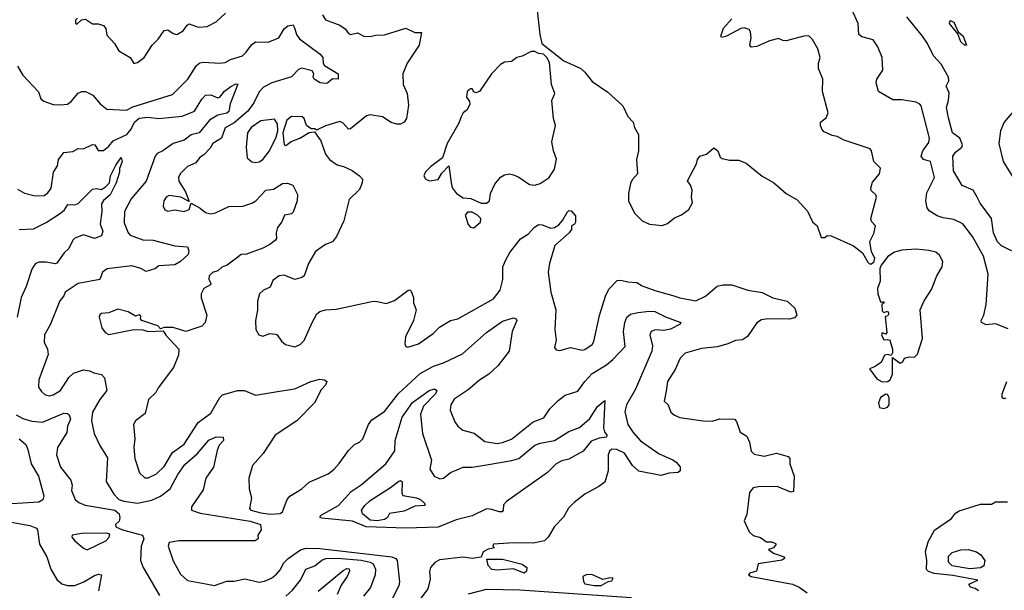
# Model space of a CAD drawing. Extents: x 1552294 to 1694791, y 811929 to 917222.
# Tile 483 of 643: x 1671198 to 1676697, y 861058 to 864247. Entities that reach past the tile are written whole.
import ezdxf

# ---------------------------------------------------------------- set-up
doc = ezdxf.new("R2010")
doc.units = 0

msp = doc.modelspace()

# ---------------------------------------------------------------- linework, layer by layer
at = {"layer": '0CON10XD'}
for points in [[(1671520, 864255), (1671510, 864245), (1671510, 864225), (1671517, 864223), (1671543, 864247), (1671565, 864250), (1671605, 864223.3), (1671636.4, 864223.6), (1671665, 864213.8), (1671678.1, 864198.1), (1671685, 864160), (1671727.5, 864115), (1671752.2, 864072.2), (1671814, 864035), (1671835, 864002), (1671855, 864007.5), (1671892.9, 864035), (1671938.2, 864105), (1671971.2, 864138.8), (1672005, 864186.9), (1672025, 864190), (1672055, 864170), (1672075.8, 864164.2), (1672111.2, 864185), (1672133.1, 864216.9), (1672145, 864223.8), (1672195, 864204.5), (1672245, 864209.5), (1672295.3, 864234.7), (1672347.1, 864282.9)], [(1674086.2, 864315), (1674103.3, 864165), (1674114, 864114), (1674237.7, 864017.7), (1674331.4, 863975), (1674355, 863954.3), (1674395, 863902), (1674482, 863842), (1674565.7, 863765.7), (1674595, 863706.7), (1674624.2, 863674.2), (1674632.5, 863645), (1674654.3, 863605), (1674654.3, 863515), (1674642.9, 863465), (1674647.5, 863385), (1674618.1, 863351.9), (1674608.7, 863331.3), (1674597.5, 863275), (1674597.8, 863235), (1674630.8, 863165), (1674675, 863122), (1674715, 863103.8), (1674786.7, 863096.7), (1674815, 863108.8), (1674855, 863138.8), (1674894.4, 863155.6), (1674935, 863186.7), (1674955.8, 863224.2), (1674949.4, 863255), (1674952.9, 863295), (1674945, 863322.5), (1674927, 863347), (1674977.7, 863442.3), (1674984.1, 863465.9), (1674996.4, 863483.6), (1675033.6, 863496.4), (1675075, 863530), (1675097.5, 863515), (1675109.3, 863479.3), (1675120.5, 863470.5), (1675161.9, 863461.9), (1675215, 863462.2), (1675255, 863444.4), (1675345, 863371.9), (1675407.4, 863337.4), (1675478, 863275), (1675540.5, 863240.5), (1675597.3, 863177.3), (1675625, 863117.5), (1675652.5, 863095), (1675675, 863030), (1675695, 863030), (1675708.3, 863041.7), (1675729.3, 863039.3), (1675855, 862983.3), (1675905, 862943.8), (1675935, 862891.2), (1675945, 862882.5), (1675955, 862882.5)], [(1676718.3, 862518.3), (1676648, 862548), (1676595, 862542.1), (1676569.4, 862555), (1676567.8, 862565), (1676582.9, 862595), (1676595.6, 862655), (1676606.9, 862825), (1676580.9, 862925), (1676519.4, 863035), (1676465.3, 863105.3), (1676415, 863130.6), (1676355, 863140), (1676321.7, 863151.7), (1676278, 863178), (1676266.9, 863195), (1676258.6, 863235), (1676265, 863280), (1676306.4, 863365), (1676285, 863454.3), (1676245, 863465.7), (1676231.9, 863485), (1676241.2, 863515), (1676275, 863560), (1676279.5, 863585), (1676231.8, 863765), (1676225, 863775.6), (1676205, 863785.6), (1676125, 863799.1), (1676075, 863798.9), (1675994.4, 863845), (1675980.6, 863895), (1675985.7, 863915), (1676018.6, 863965), (1676015.5, 864035), (1675990.6, 864095), (1675964.5, 864134.5), (1675901.5, 864151.5), (1675884.4, 864165), (1675880, 864225), (1675845.4, 864305)], [(1672889.2, 864275), (1672905.7, 864245.7), (1672985, 864217.3), (1673016.2, 864196.2), (1673035, 864169.2), (1673045, 864164.3), (1673085, 864174.2), (1673120, 864155), (1673155, 864153.1), (1673185, 864161), (1673235, 864162.7), (1673355, 864200), (1673405, 864176), (1673442.5, 864175), (1673429.5, 864105), (1673362.2, 864005), (1673337.1, 863945), (1673340, 863885), (1673361.4, 863835), (1673368.7, 863768.7), (1673357.9, 863695), (1673344.4, 863675), (1673325, 863663.9), (1673305, 863662.5), (1673271.9, 863671.9), (1673225, 863704.3), (1673155, 863716.2), (1673135, 863710.6), (1673045, 863636.2), (1673035, 863636), (1673005, 863669.2), (1672985, 863678.6), (1672905, 863654.2), (1672855, 863630), (1672846.4, 863636.4), (1672825, 863637.5), (1672800, 863655), (1672787.5, 863695), (1672775, 863703.3), (1672715, 863705.5), (1672690.5, 863685), (1672666.7, 863615), (1672675, 863547.5), (1672685, 863543.8), (1672714, 863566), (1672762.5, 863585), (1672815, 863617.5), (1672845, 863620), (1672879.7, 863569.7), (1672905.7, 863495), (1672927.5, 863465), (1672971.2, 863435), (1673007.1, 863427.1), (1673055, 863404.3), (1673096, 863375), (1673112.5, 863355), (1673111.4, 863335), (1673095, 863297.5), (1673038.5, 863241.5), (1673007.6, 863122.4), (1672968.1, 863035), (1672944.6, 863005.4), (1672905, 862990), (1672849.1, 862950.9), (1672810, 862885), (1672786.2, 862815), (1672774.3, 862805.7), (1672735, 862794.2), (1672675, 862818.6), (1672646.7, 862815), (1672610.9, 862789.1), (1672597.6, 862752.4), (1672560, 862735), (1672537.5, 862715), (1672526.8, 862673.2), (1672526.7, 862623.3), (1672515.7, 862565), (1672516.2, 862515), (1672533.8, 862485), (1672555, 862478), (1672595, 862493.8), (1672625, 862490), (1672636.7, 862485), (1672660, 862450), (1672682.2, 862432.2), (1672735, 862418.6), (1672765, 862432), (1672786.6, 862453.4), (1672831.1, 862555), (1672857.4, 862602.6), (1672875, 862616.9), (1672905, 862625.7), (1672965, 862628.6), (1673165, 862671.2), (1673186.4, 862673.6), (1673245, 862660.8), (1673291.7, 862678.3), (1673365, 862733.3), (1673376.4, 862736.4), (1673385, 862730), (1673396.7, 862695), (1673397.5, 862665), (1673412, 862625), (1673398.1, 862565), (1673353.3, 862475), (1673348.8, 862435), (1673355, 862420), (1673365, 862416.2), (1673425, 862435.6), (1673506.4, 862493.6), (1673541.7, 862528.3), (1673604.7, 862565.3), (1673645.4, 862574.6), (1673845, 862687.1), (1673881.1, 862735), (1673895.3, 862794.7), (1673897.1, 862865), (1673912.5, 862905), (1673935, 862945.7), (1673995, 863021.4), (1674040, 863050), (1674070.8, 863085), (1674095, 863102), (1674115, 863101.2), (1674165, 863081.2), (1674185, 863086.2), (1674208.9, 863101.1), (1674230, 863125), (1674257, 863173), (1674265, 863180), (1674278.3, 863178.3)], [(1675955, 862882.5), (1675970, 862895), (1675973.8, 862915), (1675955, 862950), (1675946.7, 863006.7), (1675967.6, 863052.4), (1675978.1, 863095), (1675955, 863120), (1675952.5, 863135), (1675984, 863255), (1675978.8, 863268.8), (1675953.1, 863293.1), (1675950.8, 863305), (1675961.7, 863338.3), (1676000, 863385), (1676005, 863416.7), (1675968, 863455), (1675956.2, 863515), (1675947.5, 863525), (1675803.4, 863573.4), (1675764.1, 863594.1), (1675735, 863600), (1675690.6, 863620.6), (1675678.8, 863635), (1675670, 863655), (1675670, 863675), (1675701.8, 863698.2), (1675714, 863726), (1675680.8, 863845), (1675683.2, 863915), (1675659.6, 863975), (1675659.2, 864005), (1675669.4, 864035), (1675655, 864084.4), (1675625, 864136.9), (1675605, 864156.7), (1675577.5, 864155), (1675478.8, 864128.8), (1675460, 864130), (1675435, 864142.5), (1675385, 864128.6), (1675315, 864097.1), (1675283.3, 864093.3), (1675276.7, 864105), (1675284, 864145), (1675278.8, 864178.8), (1675272, 864192), (1675245, 864201.4), (1675225, 864198.1), (1675145, 864154.2), (1675117.5, 864147.5), (1675113.3, 864155), (1675129.3, 864200.7), (1675175, 864251.2)], [(1676795, 862926.3), (1676682.3, 862982.3), (1676658.2, 863005), (1676637.6, 863055), (1676626.2, 863135), (1676561.4, 863221.4), (1676545.1, 863255), (1676522.9, 863295), (1676460.8, 863320.8), (1676412.8, 863402.7), (1676408.8, 863485), (1676424.2, 863505.8), (1676459.5, 863535), (1676463.2, 863546.8), (1676448.8, 863585), (1676408.4, 863615), (1676385, 863698.8), (1676373.6, 863756.4), (1676385.8, 863795), (1676388.8, 863838.8), (1676372.4, 863875), (1676387.5, 863905), (1676385.4, 863925), (1676345, 863998.1), (1676301.9, 864045), (1676268.1, 864115), (1676240.4, 864155), (1676153.5, 864263.5)], [(1676485, 864104), (1676475, 864104.4), (1676454, 864124), (1676437.7, 864167.7), (1676390.5, 864225), (1676395, 864242), (1676415, 864232.9), (1676438.8, 864178.8), (1676467.3, 864155), (1676485, 864104)], [(1671185, 863987.8), (1671215, 863936.2), (1671303.3, 863843.3), (1671315.7, 863805.7), (1671332.6, 863792.6), (1671385, 863773.5), (1671425, 863770.5), (1671465, 863775.6), (1671485, 863789.2), (1671523.9, 863836.1), (1671545, 863845.5), (1671565, 863845.4), (1671606, 863826), (1671647.7, 863777.7), (1671685, 863746.7), (1671795, 863742.2), (1671830.6, 863759.4), (1672050.3, 863829.7), (1672136.9, 863915), (1672185, 863991.4), (1672204, 864006), (1672225, 864010.5), (1672316, 864004), (1672345, 864007.3), (1672375, 864023.8), (1672441.9, 864045), (1672463.5, 864065), (1672492.8, 864107.2), (1672515, 864123.5), (1672585, 864120.8), (1672645, 864145.7), (1672675, 864196), (1672695, 864212.5), (1672725, 864217.5), (1672735.4, 864195.4), (1672743.1, 864165), (1672760.5, 864140.5), (1672875.6, 864055), (1672890, 864035), (1672892.5, 864005), (1672901.1, 863991.1), (1672976.2, 863945), (1672976.1, 863913.9), (1672945, 863916.7), (1672917.1, 863892.9), (1672905, 863890), (1672875.9, 863894.1), (1672842.5, 863915), (1672837.5, 863925), (1672840, 863945), (1672830.7, 863960.7), (1672773.7, 863976.4), (1672755, 863969.6), (1672715, 863928.5), (1672606.6, 863893.4), (1672559.4, 863870.6), (1672536.2, 863843.8), (1672505, 863782.5), (1672472.5, 863735), (1672395, 863670), (1672345, 863642.5), (1672325.3, 863584.7), (1672277.3, 863555), (1672260.8, 863529.2), (1672227.3, 863492.7), (1672201.9, 863475), (1672182.1, 863447.9), (1672135, 863426.2), (1672093.6, 863386.4), (1672084, 863365), (1672087.5, 863345), (1672124.4, 863285), (1672145, 863230), (1672097.5, 863255), (1672032.5, 863265), (1672015, 863255.7), (1672001.9, 863235), (1672000, 863205), (1672008.8, 863185), (1672025, 863177.1), (1672065, 863184), (1672115.6, 863174.4), (1672143.9, 863186.1), (1672155, 863222.5), (1672205, 863194.2), (1672235, 863168.5), (1672265, 863162.3), (1672292.1, 863167.9), (1672365, 863203.1), (1672444.5, 863205.5), (1672495, 863221.8), (1672515.9, 863234.1), (1672572, 863295), (1672615, 863300.6), (1672665, 863331.4), (1672694, 863334), (1672723, 863323), (1672749.3, 863269.3), (1672747.5, 863235), (1672725, 863172.2), (1672715, 863162.9), (1672676.4, 863153.6), (1672662.5, 863117.5), (1672637.5, 863085), (1672629.4, 863055), (1672632.5, 863025), (1672626, 863015), (1672595, 862990), (1672555, 862970), (1672465, 862935.8), (1672435, 862934.2), (1672408, 862915), (1672356.2, 862875), (1672326.5, 862863.5), (1672305, 862843.8), (1672275, 862834.5), (1672255.6, 862815), (1672253.3, 862795), (1672265.3, 862775.3), (1672264.2, 862765), (1672225.7, 862745), (1672210.6, 862715), (1672212.1, 862692.1), (1672243.3, 862595), (1672233.8, 862555), (1672215, 862533.8), (1672125, 862504.2), (1672055, 862527.5), (1672005, 862527.5), (1671985, 862520), (1671970, 862535), (1671880, 862565), (1671872.5, 862575), (1671875, 862590), (1671865, 862597.5), (1671845, 862590), (1671803.3, 862615), (1671745, 862630), (1671695, 862608.8), (1671655, 862605.8), (1671645, 862597.5), (1671642, 862585), (1671655.8, 862525), (1671675, 862498), (1671695, 862487.5), (1671835, 862516.2), (1671885, 862514), (1671915, 862504), (1671998.3, 862508.3), (1672013.6, 862483.6), (1672086.2, 862405), (1672085, 862372.5), (1672057.5, 862302.5)], [(1673775, 863220.9), (1673805, 863222.5), (1673821.4, 863235), (1673826.7, 863275), (1673852.2, 863327.8), (1673883.9, 863366.1), (1673905, 863380.8), (1673934.3, 863385.7), (1673955, 863380.5), (1673985, 863367.8), (1674045, 863325.7), (1674075, 863322.2), (1674105, 863330.6), (1674154.2, 863365), (1674185, 863411.4), (1674196.7, 863466.7), (1674178.9, 863515), (1674169.4, 863565), (1674190.6, 863655), (1674178.6, 863695), (1674169.2, 863795), (1674186.2, 863835), (1674168.8, 863885), (1674157, 864007), (1674142.5, 864035), (1674123.6, 864053.6), (1674095, 864057.5), (1674075, 864070), (1674055, 864070), (1674005, 864044), (1673974.1, 864035.9), (1673945, 864013.8), (1673905, 864009.2), (1673882.4, 863997.6), (1673833.8, 863945), (1673765, 863846.7), (1673745, 863837.5), (1673733.6, 863843.6), (1673725, 863860), (1673715, 863860), (1673697.5, 863845), (1673692.5, 863815), (1673709.5, 863789.5), (1673711.2, 863775), (1673697.3, 863742.7), (1673675, 863726.7), (1673664.2, 863705), (1673651.2, 863668.8), (1673586.2, 863555), (1673560, 863475), (1673492.5, 863425), (1673463.6, 863396.4), (1673454.2, 863374.2), (1673465, 863356.7), (1673485, 863346.2), (1673535, 863353.3), (1673555, 863390), (1673595, 863430), (1673609.2, 863325), (1673615.8, 863305), (1673638, 863275), (1673675, 863251.4), (1673717, 863247), (1673775, 863220.9)], [(1671185, 863299.4), (1671225, 863277.5), (1671285, 863261.9), (1671335, 863264.3), (1671355, 863278.8), (1671374, 863305), (1671386.5, 863395), (1671409.8, 863430.2), (1671415, 863465.8), (1671444.7, 863505.3), (1671495, 863510), (1671525, 863526.7), (1671555, 863526.2), (1671605, 863550), (1671617.7, 863547.7), (1671636, 863516), (1671665, 863516.2), (1671695, 863540), (1671719.1, 863570.9), (1671796.2, 863605), (1671820, 863635), (1671839.5, 863675), (1671865, 863696.3), (1671912.7, 863702.7), (1671975, 863694.6), (1672105, 863707.7), (1672175, 863735.4), (1672215, 863802.2), (1672235, 863824.4), (1672265, 863826.9), (1672305, 863810), (1672315, 863813.3), (1672341.8, 863848.2), (1672376.2, 863873.8), (1672405, 863889.1), (1672416.8, 863886.8), (1672372.8, 863777.2), (1672365, 863733.3), (1672355, 863724.9), (1672305, 863712.9), (1672257.5, 863685), (1672200.6, 863615), (1672155, 863602.9), (1672115.5, 863574.5), (1672054.2, 863555), (1671997.1, 863515), (1671965, 863500), (1671954, 863485), (1671903.6, 863345), (1671820.9, 863245), (1671783, 863175), (1671781.1, 863111.1), (1671803.1, 863055), (1671815, 863042.5), (1671885, 863016.7), (1671944.1, 863014.1), (1672065, 862983.3), (1672135, 862977.1), (1672143.1, 862955), (1672138.8, 862935), (1672095, 862896.2), (1672063.4, 862876.6), (1671975, 862870.5), (1671952, 862855), (1671905, 862840.5), (1671875, 862857.1), (1671825, 862870.8), (1671686.3, 862853.7), (1671660, 862835), (1671645, 862794.4), (1671525, 862772.9), (1671452.5, 862725), (1671445, 862703.3), (1671422, 862675), (1671368.1, 862541.9), (1671335.6, 862485), (1671334.3, 862445), (1671352.9, 862405), (1671356.7, 862375), (1671305, 862233.3), (1671303.7, 862193.7), (1671318.9, 862168.9), (1671340.7, 862150.7), (1671364.5, 862144.5), (1671385, 862149.6), (1671425, 862174.6), (1671472.6, 862247.4), (1671498.4, 862271.6), (1671555, 862290.6), (1671587.1, 862285), (1671612.3, 862272.3), (1671655, 862264.6), (1671670.9, 862245), (1671683.6, 862175), (1671645.6, 862125), (1671605, 862053.3), (1671598.1, 862005), (1671612.9, 861935), (1671645, 861866.2), (1671688.3, 861798.3), (1671680.6, 861665), (1671723.1, 861595), (1671752.2, 861565), (1671778.8, 861555), (1671855, 861544), (1671935, 861562), (1671985, 861583.6), (1672037.6, 861625), (1672081.5, 861705), (1672120.1, 861759.9), (1672189.6, 861820.4), (1672255, 861896.4), (1672295, 861915.5), (1672334, 861914), (1672336.2, 861895), (1672312, 861868), (1672300.8, 861839.1), (1672279.3, 861745), (1672237.5, 861685), (1672221.7, 861618.3), (1672157.5, 861525), (1672157.3, 861505), (1672205, 861488.4), (1672485.8, 861445), (1672543.3, 861425), (1672546.7, 861395), (1672527.5, 861365), (1672530, 861345), (1672512.5, 861335), (1672085.9, 861334.1), (1672032.5, 861325), (1672027.9, 861305), (1672055, 861222), (1672095, 861148.1), (1672135, 861111.8), (1672236.9, 861093.1), (1672285, 861083.6), (1672355, 861109.1), (1672395, 861109.5), (1672455, 861121.4), (1672535, 861103.5), (1672565, 861107.9), (1672605, 861125.4), (1672632.8, 861147.2), (1672655, 861173.3), (1672671.2, 861208.8), (1672697.5, 861235), (1672765.5, 861284.5), (1672795, 861293.8), (1672875, 861292), (1673276.7, 861245), (1673298.9, 861235), (1673305.3, 861225), (1673318.9, 861105), (1673316.1, 861085), (1673266.2, 860985)], [(1676747.5, 863735), (1676695.8, 863674.2), (1676675.4, 863625), (1676666.2, 863555), (1676690, 863455), (1676768.1, 863328.1)], [(1672515, 863448.5), (1672535, 863451.8), (1672555.6, 863465), (1672593.2, 863515), (1672629.7, 863590.3), (1672638.8, 863625), (1672638.6, 863665), (1672620.8, 863690.8), (1672545, 863681.1), (1672491.5, 863645), (1672469.7, 863615), (1672462.2, 863535), (1672468.6, 863475), (1672495, 863453.5), (1672515, 863448.5)], [(1671195, 863075.3), (1671275, 863078.4), (1671345, 863113.8), (1671425.5, 863165), (1671447.9, 863185), (1671466.2, 863213.8), (1671505, 863211.8), (1671525, 863220.4), (1671605, 863300), (1671625, 863304.3), (1671655, 863298.1), (1671677.8, 863312.2), (1671698.6, 863335), (1671705.7, 863375), (1671735, 863434.4), (1671765, 863476.2), (1671770, 863455), (1671755.3, 863415), (1671755.7, 863395.7), (1671735.7, 863335), (1671702.3, 863267.7), (1671665, 863236.9), (1671655, 863217.5), (1671656.9, 863175), (1671646.7, 863105), (1671662, 863065), (1671655, 863038.8), (1671615, 863024.6), (1671555, 863043.9), (1671505, 863025.5), (1671494.4, 863015), (1671472.7, 862967.3), (1671445.4, 862944.6), (1671405, 862885.6), (1671395, 862882), (1671345, 862892.7), (1671305, 862892.3), (1671285, 862883.3), (1671265, 862852.9), (1671233.4, 862755), (1671206.7, 862695), (1671183.1, 862585)], [(1674278.3, 863178.3), (1674301.7, 863151.7), (1674302.5, 863115), (1674296.4, 863103.6), (1674280, 863095), (1674280, 863075), (1674266.7, 863055), (1674185.8, 862984.2), (1674157.1, 862885), (1674148.8, 862835), (1674163.7, 862725), (1674191.5, 862625), (1674186.9, 862515), (1674194.2, 862455), (1674184, 862415), (1674195, 862402.5), (1674215, 862398.8), (1674275, 862414), (1674339.5, 862400.5), (1674355, 862404), (1674395, 862431.2), (1674405, 862447.5), (1674435.9, 862594.1), (1674468.9, 862701.1), (1674488.7, 862741.3), (1674535, 862788.8), (1674555, 862792), (1674595, 862781.5), (1674645, 862778.1), (1674675, 862759.5), (1674745, 862732.9), (1674845.9, 862705.9), (1674885, 862691.8), (1674975, 862675.7), (1675027.5, 862702.5), (1675092.7, 862757.3), (1675125, 862766), (1675175, 862764.2), (1675265, 862734.4), (1675345, 862721.4), (1675405, 862692), (1675485, 862674.2), (1675526.7, 862635), (1675537.5, 862595), (1675525, 862580), (1675497, 862573), (1675375.5, 862574.5), (1675341.2, 862568.8), (1675315, 862552), (1675263.1, 862476.9), (1675235, 862456.9), (1675195, 862454.5), (1675153.8, 862435), (1675095, 862418), (1675005, 862409.1), (1674915, 862384), (1674887.5, 862355), (1674858, 862292), (1674816.2, 862225), (1674808.9, 862171.1), (1674797.1, 862115), (1674820.5, 862095), (1674835, 862053.3), (1674855, 862036), (1674885, 862024.2), (1675015, 862004), (1675065, 862002.5), (1675106.1, 862016.1), (1675190, 862015), (1675201.7, 862001.7), (1675221.7, 861941.7), (1675258.3, 861918.3), (1675273.8, 861885), (1675283.8, 861835), (1675299.5, 861819.5), (1675355, 861806.9), (1675425, 861823.5), (1675490, 861805), (1675498.8, 861795), (1675500, 861765), (1675522.9, 861695), (1675519.2, 861610.8), (1675505, 861606.2), (1675428.3, 861638.3), (1675323.9, 861636.1), (1675295, 861630), (1675273.1, 861605), (1675258.3, 861481.7), (1675244.6, 861445.4), (1675272.5, 861385), (1675293.9, 861363.9), (1675335, 861352.5), (1675368.3, 861328.3), (1675398.3, 861328.3), (1675419.3, 861319.3), (1675422.5, 861315), (1675407.5, 861295), (1675380, 861285), (1675407.5, 861265), (1675466.7, 861245), (1675470, 861235), (1675455, 861226.2), (1675322.5, 861205), (1675312.5, 861165), (1675276.4, 861153.6), (1675267.5, 861145), (1675282.5, 861135), (1675515, 861091.2), (1675551.2, 861075), (1675595.8, 861044.2)], [(1673735, 863083.8), (1673771.2, 863115), (1673773.3, 863135), (1673753.8, 863155), (1673725, 863170.8), (1673698.3, 863171.7), (1673686.7, 863155), (1673702.3, 863102.3), (1673715, 863086.7), (1673735, 863083.8)], [(1676015, 862222.1), (1676045, 862224.4), (1676059.4, 862235), (1676072.2, 862265), (1676071.7, 862358.3), (1676115, 862327.5), (1676130, 862335), (1676140, 862355), (1676165, 862362.5), (1676195, 862360), (1676211.7, 862378.3), (1676240, 862465), (1676228, 862625), (1676248.8, 862675), (1676291.2, 862738.8), (1676320, 862815), (1676350, 862865), (1676354.4, 862895), (1676335, 862931.2), (1676315, 862947.1), (1676275, 862957.1), (1676205, 862964.2), (1676125, 862959.2), (1676083.2, 862946.8), (1676047, 862923), (1676010, 862875), (1676002.5, 862855), (1676003.3, 862785), (1675988.8, 862745), (1675991.2, 862715), (1676005, 862670), (1676025, 862670), (1676026.7, 862665), (1676012.5, 862657.5), (1676015, 862620), (1676025, 862610), (1676045, 862617.5), (1676052.5, 862605), (1676045, 862590), (1676032.5, 862587.5), (1676041.7, 862498.3), (1676035, 862490), (1676015, 862496.7), (1676012, 862485), (1676025, 862457.5), (1676045, 862460), (1676057.5, 862455), (1676073.3, 862405), (1676072.5, 862385), (1676065, 862370), (1676046.1, 862376.1), (1676028.7, 862371.3), (1676008.8, 862331.2), (1675973, 862307), (1675943.3, 862295), (1675985, 862239.4), (1676015, 862222.1)], [(1672057.5, 862302.5), (1671971.1, 862188.9), (1671957.4, 862162.6), (1671918.1, 862125), (1671899.2, 862045), (1671845, 862005.7), (1671832.5, 861985), (1671840, 861905), (1671834.6, 861855), (1671840.4, 861795), (1671867.1, 861715), (1671896.3, 861686.3), (1671915, 861686.2), (1671961.2, 861708.8), (1672005, 861749.1), (1672051.2, 861828.8), (1672116.5, 861875), (1672194.3, 861995), (1672265, 862047.5), (1672315.3, 862134.7), (1672329.8, 862150.2), (1672415, 862174.2), (1672453.9, 862173.9), (1672515, 862148), (1672648.8, 862171.2), (1672735, 862183.1), (1672824.4, 862224.4), (1672875, 862236.9), (1672900, 862235), (1672912.5, 862225), (1672905.8, 862205), (1672882.4, 862177.6), (1672844.4, 862105), (1672745, 862005.4), (1672624.7, 861925.3), (1672557.2, 861822.8), (1672498.6, 861755), (1672477.5, 861685), (1672479.1, 861625), (1672492.5, 861575), (1672480.8, 861515), (1672489.2, 861505), (1672545, 861490), (1672596, 861484), (1672652.5, 861487.5), (1672665, 861496.7), (1672691.1, 861565), (1672706.8, 861583.2), (1672774.3, 861625.7), (1672815, 861661.2), (1672920.7, 861709.3), (1672954.6, 861735.4), (1672982.8, 861767.2), (1673035, 861840), (1673067.6, 861872.4), (1673095, 861886.2), (1673113.8, 861905), (1673145.6, 861985), (1673165, 862011.4), (1673235, 862057.8), (1673312.8, 862157.2), (1673435, 862270.4), (1673508.8, 862311.2), (1673565, 862329.8), (1673670.3, 862379.7), (1673805, 862499.5), (1673895, 862561.4), (1673955, 862580.8), (1673970, 862575), (1673973.8, 862565), (1673947.8, 862505), (1673930.9, 862395), (1673868.3, 862311.7), (1673818.9, 862265), (1673765, 862231.8), (1673701.7, 862178.3), (1673625, 862125.6), (1673606.5, 862095), (1673601.9, 862065), (1673628.9, 861998.9), (1673645.8, 861975), (1673673, 861953), (1673735.5, 861935.5), (1673795, 861888.9), (1673865, 861878.9), (1673895, 861882.9), (1673945, 861903.1), (1674065, 861999.1), (1674125, 862021.5), (1674158.4, 862071.6), (1674205, 862118.2), (1674245, 862148.2), (1674315, 862170.6), (1674353.4, 862225), (1674395, 862269.3), (1674475, 862317.2), (1674511.4, 862348.6), (1674579.1, 862420.9), (1674571.1, 862505), (1674577.7, 862555), (1674589.5, 862585), (1674609.5, 862600.5), (1674649.6, 862610.4), (1674715, 862618.4), (1674745, 862616.2), (1674805.5, 862585.5), (1674891.2, 862555), (1674886.7, 862545), (1674833.1, 862516.9), (1674795, 862509.8), (1674747.2, 862512.8), (1674724.1, 862505), (1674717.3, 862485), (1674731.4, 862425), (1674727.6, 862395), (1674637.9, 862182.1), (1674587.7, 862095), (1674577.4, 862057.4), (1674595.3, 861985), (1674625, 861939.1), (1674665, 861893.8), (1674769.7, 861819.7), (1674845, 861787.5), (1674865, 861774), (1674886.9, 861746.9), (1674885.8, 861725), (1674875, 861715.8), (1674825, 861711.8), (1674778.8, 861698.8), (1674655, 861722.7), (1674620, 861755), (1674575, 861824.5), (1674533.8, 861845), (1674505, 861847.3), (1674491.1, 861835), (1674484.5, 861815), (1674484.3, 861725), (1674465, 861662.5), (1674432.7, 861637.3), (1674355, 861595.7), (1674295, 861548.1), (1674263.9, 861516.1), (1674235, 861465.8), (1674184.2, 861415), (1674150, 861355), (1674129.2, 861335), (1674065, 861321.1), (1673955, 861323.8), (1673843.9, 861316.1), (1673840, 861305), (1673850, 861295), (1673815, 861287.5), (1673787, 861273), (1673775, 861243.3), (1673725, 861234.6), (1673675, 861242), (1673542.7, 861227.3), (1673516.6, 861213.4), (1673492.9, 861185), (1673486.5, 861163.5), (1673489.8, 861120.2), (1673477.5, 861065), (1673395.5, 860955)], [(1676705, 862132.2), (1676695, 862128.6), (1676685, 862133.3), (1676685.5, 862155), (1676710.8, 862225)], [(1673355, 861404.8), (1673132.1, 861412.1), (1673056.7, 861445), (1672885, 861460.9), (1672876, 861465), (1672877.1, 861475), (1672978.3, 861531.7), (1673049.7, 861610.2), (1673105, 861647.7), (1673242.5, 861765), (1673292.2, 861837.8), (1673295.4, 861895), (1673333.9, 862025), (1673391.9, 862108.1), (1673485, 862173.9), (1673515, 862183.1), (1673528.5, 862175), (1673519.3, 862155), (1673453.9, 862086.1), (1673436.9, 862043.1), (1673447.5, 861935), (1673497.5, 861785), (1673489.4, 861735), (1673513.1, 861695), (1673545, 861681.2), (1673565, 861684.5), (1673603.6, 861716.4), (1673674.7, 861745.3), (1673725, 861746.2), (1673805, 861758.3), (1673947.3, 861782.7), (1673985, 861794.8), (1674075, 861868.9), (1674105, 861880.4), (1674185, 861895.9), (1674265, 861945.4), (1674325, 861968.2), (1674382.2, 862017.8), (1674425, 862085.5), (1674465, 862118.8), (1674459.1, 861965), (1674464.1, 861944.1), (1674477.8, 861925), (1674475, 861912.9), (1674435, 861908.8), (1674388.7, 861891.3), (1674345.2, 861834.8), (1674265, 861790), (1674225, 861781.8), (1674194.7, 861765.3), (1674145, 861716.4), (1673916.1, 861553.9), (1673900.6, 861535), (1673898.6, 861505), (1673892.9, 861497.1), (1673875, 861495.6), (1673835, 861509.6), (1673805, 861512.5), (1673725.7, 861474.3), (1673635, 861451.8), (1673535, 861410.4), (1673355, 861404.8)], [(1676025, 862074.3), (1676045, 862080.8), (1676054.4, 862095), (1676054.2, 862135), (1676045, 862151.2), (1676035, 862153.8), (1676005, 862136.2), (1675994.3, 862105), (1676000, 862080), (1676025, 862074.3)], [(1671178.4, 862038.4), (1671215, 862018.4), (1671265, 862002.2), (1671325, 861997.4), (1671445, 862047.2), (1671465, 862046.2), (1671475, 862037.8), (1671481.8, 862015), (1671465.5, 861975), (1671460.2, 861939.8), (1671408.8, 861855), (1671403.3, 861815), (1671425.4, 861745.4), (1671482.6, 861672.6), (1671490, 861645), (1671486.5, 861615), (1671507.3, 861565), (1671527.6, 861547.6), (1671563.3, 861533.3), (1671729.2, 861505), (1671753.8, 861485), (1671756.4, 861463.6), (1671752.5, 861445), (1671733.3, 861425), (1671735, 861413.3), (1671772, 861395), (1671884.5, 861365), (1671890.4, 861345), (1671876.9, 861305), (1671872.1, 861225), (1671886.7, 861185), (1671911.9, 861145)], [(1671195.2, 861905.2), (1671231.7, 861871.7), (1671243.8, 861845), (1671261.8, 861765), (1671303.2, 861695), (1671333.4, 861585), (1671327.5, 861562.5), (1671305, 861550.4), (1671062.5, 861535)], [(1673194.1, 861445.9), (1673155, 861450.2), (1673113, 861485), (1673107.1, 861505), (1673125, 861532.3), (1673155, 861560.3), (1673268.3, 861631.7), (1673315, 861668.5), (1673325, 861670.8), (1673333.1, 861663.1), (1673332.1, 861602.1), (1673337.2, 861587.2), (1673413.8, 861575), (1673436.7, 861565), (1673458.8, 861545), (1673462.5, 861535), (1673458, 861532), (1673405, 861527.5), (1673345, 861500.6), (1673262.8, 861487.2), (1673251.8, 861465), (1673235, 861452.5), (1673194.1, 861445.9)], [(1676552.5, 861055), (1676535, 861067.5), (1676507.5, 861075), (1676498.3, 861091.7), (1676550, 861115), (1676409.9, 861139.9), (1676305, 861150.8), (1676272.8, 861162.8), (1676263.1, 861173.1), (1676265.3, 861225), (1676256.2, 861275), (1676272.1, 861327.9), (1676306.9, 861393.1), (1676401.6, 861458.4), (1676425, 861488.1), (1676445, 861502.2), (1676565, 861539.2), (1676625, 861538.6), (1676647.1, 861552.9), (1676715, 861551.5)], [(1671140.5, 861440.5), (1671255, 861419), (1671291.1, 861405), (1671297.2, 861395), (1671309.2, 861315), (1671348.7, 861245), (1671371.3, 861175), (1671405, 861118.1), (1671433.4, 861093.4), (1671465, 861085.4), (1671505, 861085.4), (1671555.9, 861104.1), (1671615, 861140.6), (1671637.7, 861147.7), (1671653.9, 861143.9), (1671637.8, 861055)], [(1671575, 861284.5), (1671678.2, 861335), (1671697.9, 861355), (1671701.2, 861371.2), (1671685, 861377.1), (1671545, 861376), (1671491.4, 861365), (1671489.4, 861355), (1671505.6, 861335), (1671555, 861294), (1671575, 861284.5)], [(1676505, 861176.8), (1676405.8, 861195), (1676385, 861214.2), (1676385, 861248.8), (1676405, 861269.5), (1676454.2, 861284.2), (1676495, 861285.6), (1676542.7, 861272.7), (1676565.3, 861255.3), (1676587.8, 861225), (1676582.2, 861195), (1676565, 861182.5), (1676505, 861176.8)], [(1672684.3, 861025.7), (1672722, 861058), (1672766.9, 861115), (1672796.8, 861175), (1672845.6, 861195), (1672884.4, 861225.6), (1672908, 861235), (1672972, 861238), (1673105, 861225.3), (1673155.5, 861215), (1673172.5, 861205), (1673184.6, 861175), (1673182.9, 861145), (1673157.1, 861072.9), (1673117.5, 861025)], [(1674015, 861152.9), (1673955, 861176.9), (1673865, 861170), (1673835, 861173.3), (1673815, 861196.7), (1673807.5, 861232.5), (1673895, 861231.3), (1674005, 861203.1), (1674030.8, 861185), (1674028.6, 861165), (1674015, 861152.9)], [(1671911.9, 861145), (1671978.3, 861028.3)], [(1672865, 861053.6), (1673005, 861169.1), (1673025, 861179), (1673037.7, 861177.7), (1673039.4, 861165), (1673026, 861135), (1672993.3, 861086.7), (1672971.2, 861035)], [(1674406.3, 861083.7), (1674445, 861084.5), (1674485, 861107.5), (1674505, 861111.2), (1674512.5, 861125), (1674495, 861127.5), (1674455, 861118), (1674393.7, 861146.4), (1674362.5, 861145), (1674342.5, 861135), (1674346.1, 861106.1), (1674354.5, 861094.5), (1674406.3, 861083.7)], [(1673705, 861037.9), (1673805, 861063.4), (1673990.4, 861060.4), (1674615, 861018.1)]]:
    msp.add_lwpolyline(points, dxfattribs=at)

doc.saveas('drawing.dxf')
